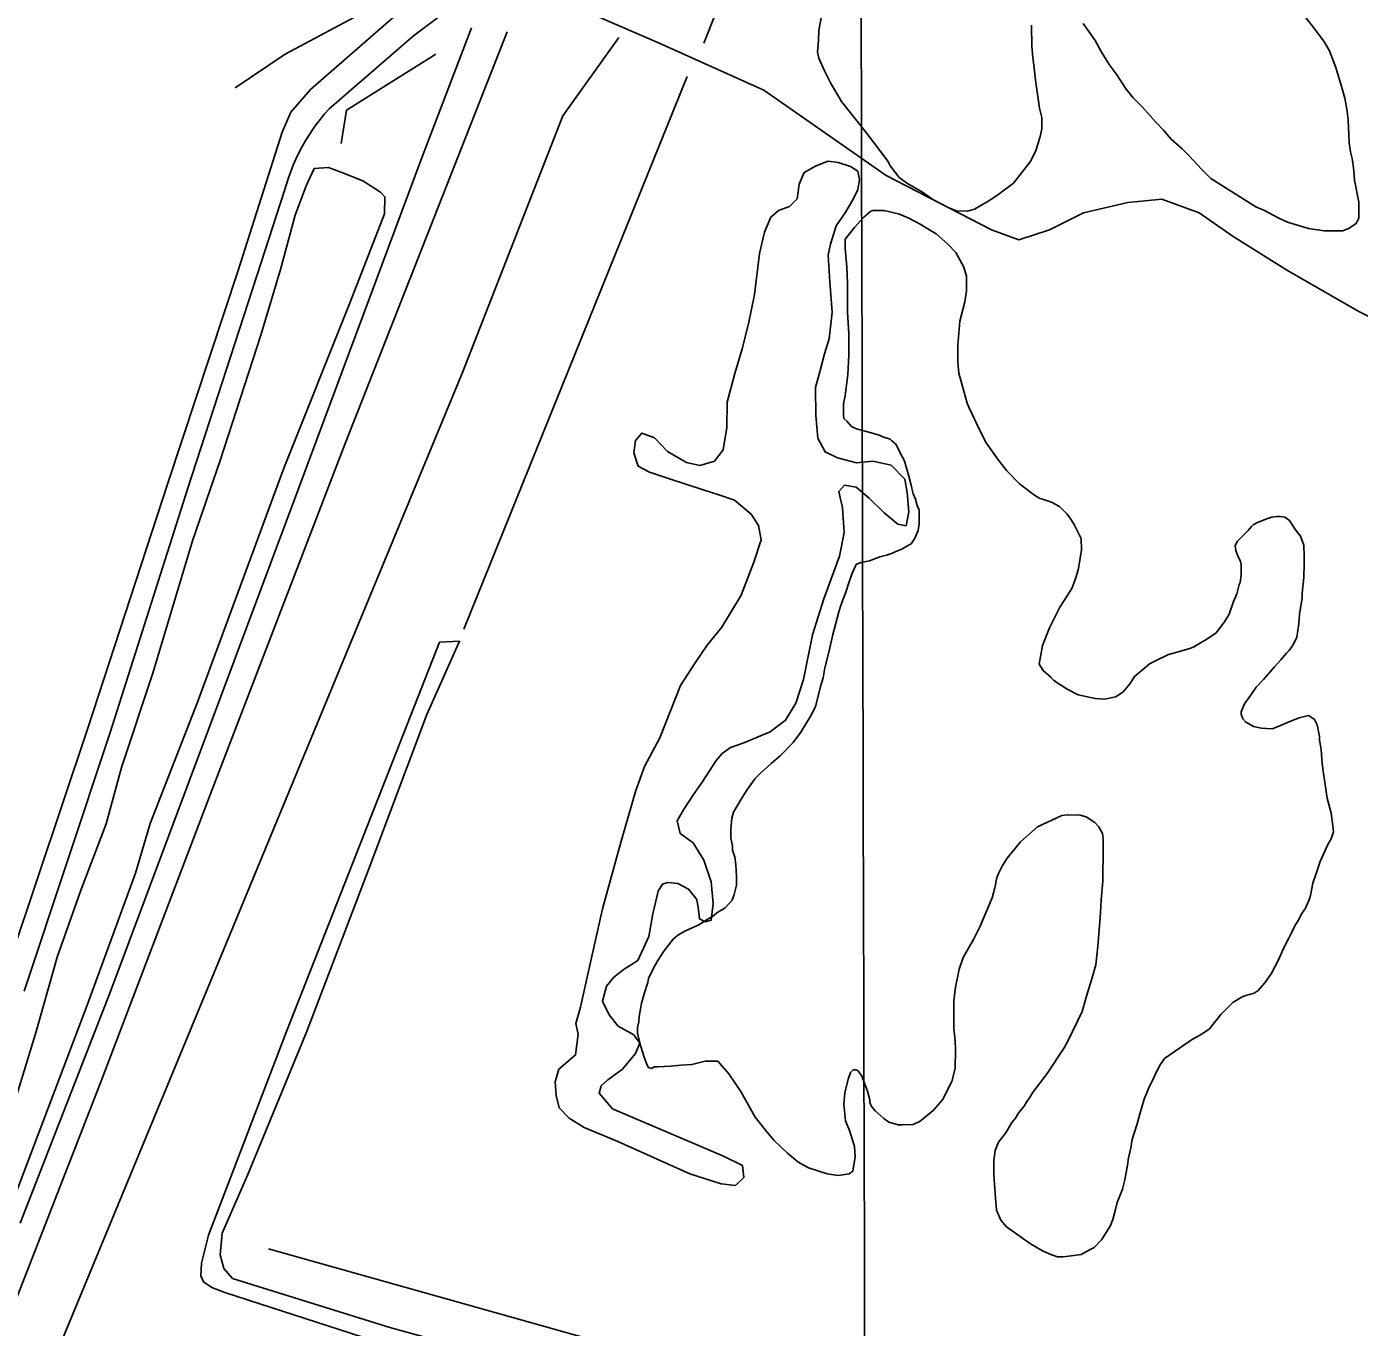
# Model space of a CAD drawing. Extents: x 3355677 to 3393573, y 612928 to 638357.
# Drawn here: x 3374759 to 3376042, y 632411 to 633662 of the extents above; entities that cross this region are included whole.
import ezdxf

# ---------------------------------------------------------------- set-up
doc = ezdxf.new("R2010")
doc.units = 0
for name, color, linetype in [('V-GRID-MAJR', 7, 'Continuous'), ('V-ROAD-CNTR', 7, 'Continuous'), ('V-SITE-VEGE', 7, 'Continuous'), ('V-TOPO-SHOR', 7, 'Continuous')]:
    doc.layers.add(name, color=color, linetype=linetype)

msp = doc.modelspace()

# ---------------------------------------------------------------- linework, layer by layer
at = {"layer": 'V-GRID-MAJR'}
msp.add_spline([(3375602.364, 618353.419), (3375586.505, 624411.208), (3375570.636, 630472.464), (3375554.767, 636533.743), (3375554.758, 636537.187)], degree=3, dxfattribs=at)
at = {"layer": 'V-ROAD-CNTR'}
msp.add_line((3375045.963, 633578.397), (3375050.208, 633583.251), dxfattribs=at)
for points in [[(3375222.5722092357, 633709.6148704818), (3375367.152706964, 633646.8965965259), (3375468.5849615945, 633601.0884815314), (3375586.377257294, 633519.2882761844), (3375687.8095119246, 633466.9361447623), (3375713.985577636, 633457.1201201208), (3375743.433651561, 633466.9361447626), (3375776.1537337, 633483.2961858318), (3375818.68984048, 633493.1122104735), (3375851.409922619, 633496.3842186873), (3375887.402012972, 633483.2961858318), (3375920.122095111, 633460.3921283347), (3375972.474226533, 633427.6720461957), (3376041.186399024, 633388.4079476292), (3376086.9945140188, 633365.503890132)], [(3375050.208, 633583.251), (3375131.5681155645, 633653.4406129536), (3375167.371153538, 633680.2928914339)], [(3375138.989, 633534.672), (3375187.1787499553, 633661.2317974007)], [(3374984.703, 633434.545), (3375007.512, 633504.6630000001), (3375009.273, 633510.866), (3375011.2430000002, 633517.008), (3375013.42, 633523.076), (3375015.804, 633529.069), (3375018.3910000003, 633534.977), (3375021.176, 633540.7930000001), (3375024.1580000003, 633546.511), (3375027.332, 633552.125), (3375030.6950000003, 633557.628), (3375034.2460000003, 633563.01), (3375037.9760000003, 633568.2710000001), (3375041.883, 633573.402), (3375045.963, 633578.397)], [(3374753.1580000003, 632511.143), (3374839.168, 632732.638), (3374934.292, 632986.318), (3375020.281, 633216.235), (3375138.989, 633534.672)], [(3374757.004, 632734.522), (3374839.504, 632983.1950000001), (3374914.381, 633218.446), (3374984.703, 633434.545)]]:
    msp.add_lwpolyline(points, dxfattribs=at)
at = {"layer": 'V-SITE-VEGE'}
for points in [[(3375726.274, 633663.626), (3375726.321, 633643.583), (3375727.4, 633632.509), (3375728.473, 633625.126), (3375730.089, 633610.886), (3375733.845, 633583.9940000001), (3375735.975, 633575.03), (3375736.002, 633563.952), (3375734.437, 633556.563), (3375730.2490000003, 633542.839), (3375724.998, 633532.278), (3375708.694, 633511.667), (3375692.369, 633499.493), (3375683.415, 633493.671), (3375671.2970000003, 633486.786), (3375664.447, 633484.66), (3375653.895, 633485.164), (3375645.9760000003, 633488.309), (3375631.185, 633496.188), (3375621.148, 633503.02), (3375606.8850000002, 633511.427), (3375598.96, 633517.213), (3375590.4930000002, 633528.27), (3375587.845, 633533.011), (3375575.146, 633549.8640000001), (3375566.679, 633560.919), (3375543.4020000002, 633590.404), (3375532.809, 633608.316), (3375526.977, 633619.908), (3375521.676, 633632.028), (3375520.0810000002, 633637.826), (3375521.109, 633648.905), (3375521.613, 633658.93), (3375525.258, 633678.982)], [(3375989.4790000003, 633671.628), (3375997.415, 633661.623), (3376007.468, 633648.461), (3376012.764, 633638.977), (3376019.132, 633623.166), (3376025.511, 633601.553), (3376027.6410000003, 633593.6460000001), (3376029.779, 633580.992), (3376030.8540000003, 633572.554), (3376031.415, 633558.312), (3376031.9620000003, 633550.403), (3376033.037, 633541.965), (3376034.6350000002, 633535.637), (3376036.245, 633524.037), (3376036.793, 633514.542), (3376041.0640000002, 633493.454), (3376041.098, 633478.155), (3376038.473, 633472.8740000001), (3376031.098, 633468.11), (3376025.828, 633465.986), (3376007.892, 633465.9450000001), (3375992.591, 633468.02), (3375983.089, 633471.161), (3375972.531, 633474.301), (3375963.555, 633478.503), (3375950.3510000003, 633485.327), (3375941.899, 633489.002), (3375898.582, 633516.33), (3375889.598, 633525.2760000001), (3375877.961, 633537.91), (3375871.088, 633544.75), (3375860.5160000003, 633554.22), (3375853.11, 633562.644), (3375845.707, 633570.539), (3375833.0130000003, 633584.754), (3375824.025, 633593.697), (3375817.148, 633602.123), (3375807.62, 633616.87), (3375800.739, 633625.822), (3375793.325, 633638.465), (3375787.4990000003, 633649.002), (3375775.8540000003, 633665.326)], [(3375601.378, 633159.573), (3375605.591, 633162.219), (3375610.332, 633164.867), (3375613.486, 633169.622), (3375617.16, 633177.542), (3375618.201, 633183.876), (3375618.168, 633197.061), (3375616.048, 633201.804), (3375614.453, 633207.604), (3375612.3310000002, 633212.8740000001), (3375610.199, 633222.3640000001), (3375608.071, 633229.743), (3375604.346, 633243.4500000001), (3375602.757, 633247.139), (3375601.167, 633249.773), (3375595.867, 633260.312), (3375591.6380000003, 633263.9940000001), (3375590.053, 633265.573), (3375583.188, 633267.666), (3375579.4930000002, 633269.241), (3375567.353, 633272.905), (3375557.85, 633275.518), (3375553.099, 633277.617), (3375548.339, 633282.883), (3375545.6950000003, 633285.514), (3375545.161, 633288.676), (3375545.134, 633299.754), (3375546.701, 633307.143), (3375549.29, 633327.7220000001), (3375550.301, 633346.186), (3375550.252, 633367.287), (3375549.15, 633387.331), (3375549.085, 633415.2880000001), (3375548.52, 633431.111), (3375546.895, 633449.0430000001), (3375546.875, 633458.009), (3375555.8170000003, 633469.107), (3375564.762, 633479.153), (3375571.605, 633484.969), (3375573.7120000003, 633485.504), (3375584.261, 633485.5260000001), (3375599.042, 633481.868), (3375608.018, 633478.198), (3375619.11, 633472.421), (3375626.505, 633467.6900000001), (3375634.429, 633462.961), (3375645.529, 633452.965), (3375653.461, 633445.074), (3375660.879, 633430.8470000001), (3375663.535, 633422.4130000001), (3375663.5700000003, 633408.169), (3375662.012, 633397.616), (3375657.307, 633379.143), (3375655.251, 633355.929), (3375655.29, 633339.5750000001), (3375656.367, 633329.028), (3375664.35, 633300.035), (3375665.944, 633296.344), (3375677.075, 633272.632), (3375682.375, 633262.095), (3375694.546, 633245.247), (3375701.954, 633235.238), (3375714.643, 633222.608), (3375728.911, 633211.563), (3375734.193, 633208.411), (3375736.833, 633207.8910000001), (3375745.279, 633204.745), (3375753.203, 633200.5430000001), (3375760.076, 633193.702), (3375763.25, 633189.49), (3375767.488, 633182.6410000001), (3375773.847, 633169.997), (3375774.398, 633158.919), (3375771.276, 633140.977), (3375768.661, 633132.004), (3375764.991, 633121.973), (3375757.6350000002, 633110.351), (3375753.428, 633104.01), (3375743.452, 633083.942), (3375736.634, 633067.046), (3375733.511, 633049.103), (3375737.218, 633042.781), (3375744.62, 633036.469), (3375747.792, 633033.309), (3375760.471, 633024.902), (3375771.0330000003, 633019.6510000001), (3375787.394, 633015.998), (3375796.362, 633015.49), (3375807.436, 633017.6240000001), (3375814.282, 633022.389), (3375821.1210000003, 633030.317), (3375825.325, 633037.186), (3375835.328, 633045.648), (3375839.538, 633049.351)], [(3375839.538, 633049.351), (3375844.281, 633051.473), (3375857.981, 633058.362), (3375866.416, 633060.492), (3375878.54, 633064.214), (3375882.2290000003, 633065.805), (3375894.8710000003, 633073.219), (3375903.825, 633079.041), (3375911.714, 633089.613), (3375916.443, 633097.006), (3375920.6350000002, 633109.149), (3375923.7830000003, 633116.5380000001), (3375925.872, 633125.514), (3375926.9220000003, 633127.626), (3375927.961, 633134.487), (3375927.936, 633145.036), (3375927.4020000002, 633147.674), (3375924.223, 633153.996), (3375922.63, 633158.211), (3375922.091, 633162.958), (3375924.1920000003, 633167.183), (3375934.717, 633177.757), (3375937.873, 633181.457), (3375939.452, 633183.0430000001), (3375943.667, 633185.162), (3375952.627, 633188.877), (3375957.37, 633190.471), (3375962.115, 633191.009), (3375965.279, 633191.015), (3375970.031, 633190.4990000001), (3375974.258, 633187.345), (3375980.08, 633178.392), (3375984.844, 633172.071), (3375988.029, 633163.64), (3375988.5810000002, 633152.564), (3375988.598, 633145.706), (3375988.1, 633132.5160000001), (3375986.554, 633117.216), (3375986.5640000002, 633112.995), (3375983.963, 633097.164), (3375983.457, 633087.667), (3375981.379, 633075.002), (3375978.2290000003, 633068.138), (3375974.022, 633062.327), (3375971.3910000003, 633059.681), (3375966.131, 633053.341), (3375959.8170000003, 633046.468), (3375949.295, 633034.311), (3375942.454, 633026.909), (3375934.568, 633015.813), (3375931.414, 633011.586), (3375927.74, 633003.136), (3375927.7460000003, 633001.027), (3375929.339, 632996.283), (3375931.983, 632993.652), (3375939.907, 632988.9230000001), (3375947.296, 632987.358), (3375957.845, 632986.854), (3375963.643, 632988.978), (3375974.71, 632993.752), (3375983.668, 632997.4670000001), (3375992.63, 632999.595), (3375998.443, 632995.917), (3376001.093, 632990.649), (3376003.2290000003, 632979.576), (3376003.237, 632975.883), (3376004.841, 632966.919), (3376005.924, 632953.208), (3376007.005, 632943.715), (3376010.753, 632919.985), (3376014.478, 632905.752), (3376016.088, 632893.623), (3376016.633, 632887.821), (3376014.536, 632880.959), (3376011.382, 632875.677), (3376004.038, 632859.309), (3375999.845, 632846.636), (3375996.702, 632838.1900000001), (3375994.619, 632826.58), (3375993.5700000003, 632823.412), (3375989.898, 632814.435), (3375986.218, 632809.154), (3375982.544, 632801.758), (3375979.914, 632798.06), (3375976.767, 632791.199), (3375973.615, 632785.387), (3375968.364, 632774.823), (3375964.165, 632765.318), (3375956.815, 632751.06), (3375950.503, 632742.604), (3375944.191, 632735.204), (3375940.505, 632732.558), (3375931.545, 632729.898), (3375928.909, 632728.837), (3375919.955, 632723.541), (3375908.376, 632711.91), (3375897.3310000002, 632698.1680000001), (3375890.484, 632693.407), (3375879.947, 632687.578), (3375877.84, 632685.9890000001), (3375854.143, 632669.582)], [(3375568.307, 632638.3200000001), (3375563.003, 632652.549), (3375559.294, 632657.817), (3375557.183, 632658.867), (3375554.545, 632658.861), (3375551.913, 632656.2170000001), (3375549.818, 632649.883), (3375546.685, 632636.687), (3375545.654, 632625.608), (3375547.274, 632609.787), (3375550.989, 632600.299), (3375555.774, 632585.012), (3375556.324, 632574.991), (3375554.2460000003, 632561.272), (3375550.559, 632558.628), (3375540.012, 632557.018), (3375529.4590000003, 632558.577), (3375511.5100000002, 632564.338), (3375501.475, 632570.115), (3375491.434, 632578.532), (3375478.216, 632591.162), (3375471.339, 632599.057), (3375460.228, 632613.275), (3375446.455, 632638.035), (3375434.81, 632654.886), (3375426.348, 632664.89), (3375424.233, 632666.996), (3375412.1, 632666.9670000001), (3375399.448, 632663.772), (3375388.898, 632663.221), (3375378.88, 632662.142), (3375366.747, 632661.587), (3375363.053, 632661.579), (3375360.949, 632659.992), (3375357.781, 632661.0380000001), (3375356.194, 632663.1460000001), (3375353.538, 632671.049), (3375350.349, 632681.066), (3375347.154, 632693.718), (3375347.142, 632699.52), (3375348.184, 632704.8), (3375348.698, 632710.0750000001), (3375350.779, 632722.74), (3375353.396, 632731.713), (3375357.062, 632742.8), (3375357.582, 632746.493), (3375362.8310000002, 632757.057), (3375366.508, 632763.921), (3375372.289, 632772.904), (3375381.231, 632784.528), (3375385.97, 632788.231), (3375393.345, 632792.471), (3375405.991, 632798.301), (3375411.258, 632801.48), (3375414.419, 632803.595), (3375418.107, 632805.715), (3375424.423, 632810.477), (3375431.274, 632814.714), (3375438.114, 632822.113), (3375440.2090000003, 632827.393), (3375442.3000000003, 632836.367), (3375442.2800000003, 632844.807), (3375441.725, 632856.411), (3375440.653, 632863.2660000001), (3375438.528, 632870.118), (3375438.517, 632874.335), (3375436.918, 632881.72), (3375436.899, 632890.16), (3375437.93, 632900.711), (3375439.498, 632906.518), (3375446.853, 632919.1950000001), (3375452.11, 632927.649), (3375459.995, 632938.745), (3375465.258, 632944.031), (3375475.787, 632953.552), (3375484.208, 632960.955), (3375496.838, 632973.645), (3375504.201, 632983.684), (3375513.134, 632998.477), (3375518.3850000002, 633007.984), (3375523.0870000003, 633027.511), (3375525.707, 633035.957), (3375527.265, 633045.458), (3375531.447, 633061.817), (3375535.103, 633077.653), (3375538.7630000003, 633091.905), (3375540.856, 633099.294), (3375542.427, 633104.571), (3375544.522, 633110.908), (3375547.143, 633117.2440000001), (3375550.809, 633128.33), (3375553.431, 633135.7220000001), (3375556.578, 633143.113), (3375557.627, 633145.228), (3375562.372, 633146.8200000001), (3375570.282, 633148.419), (3375580.294, 633152.136), (3375586.6210000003, 633153.734), (3375592.418, 633155.857), (3375595.5810000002, 633157.447), (3375601.378, 633159.573)], [(3375854.143, 632669.582), (3375849.41, 632662.715), (3375838.91, 632641.59), (3375834.715, 632630.502), (3375830.005, 632615.194), (3375827.914, 632606.75), (3375822.6750000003, 632590.9130000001), (3375822.161, 632585.109), (3375819.5500000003, 632574.025), (3375818.511, 632567.164), (3375815.906, 632552.916), (3375813.8170000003, 632543.944), (3375808.575, 632531.2710000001), (3375807.006, 632524.41), (3375804.3910000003, 632514.911), (3375802.293, 632509.101), (3375797.038, 632500.649), (3375793.36, 632495.365), (3375786.518, 632487.964), (3375783.358, 632486.3740000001), (3375773.873, 632481.076), (3375767.019, 632480.005), (3375756.471, 632478.926), (3375751.2, 632478.914), (3375744.861, 632481.009), (3375737.468, 632484.156), (3375725.319, 632491.515), (3375715.2800000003, 632498.3470000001), (3375702.0700000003, 632507.811), (3375696.782, 632514.131), (3375692.539, 632523.615), (3375691.4560000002, 632535.746), (3375689.821, 632557.897), (3375689.791, 632571.61), (3375691.347, 632581.113), (3375694.497, 632589.03), (3375701.333, 632598.013), (3375707.113, 632608.0480000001), (3375710.795, 632612.277), (3375713.947, 632617.559), (3375719.208, 632623.906), (3375721.309, 632627.6), (3375724.99, 632632.884), (3375727.091, 632636.581), (3375741.29, 632655.076), (3375757.586, 632679.908), (3375761.262, 632686.247), (3375774.912, 632714.763), (3375779.096, 632729.544), (3375784.855, 632748.547), (3375787.992, 632759.633), (3375790.063, 632777.571), (3375791.089, 632789.179), (3375792.625, 632809.756), (3375793.122, 632822.416), (3375794.663, 632840.355), (3375794.636, 632851.433), (3375795.142, 632860.929), (3375795.093, 632880.975), (3375794.554, 632886.2490000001), (3375790.847, 632892.569), (3375787.144, 632896.781), (3375778.694, 632902.037), (3375772.886, 632903.605), (3375760.754, 632904.103), (3375755.478, 632903.564), (3375731.768, 632892.431), (3375726.503, 632887.672), (3375715.45, 632878.1510000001), (3375710.191, 632871.282), (3375702.826, 632862.295), (3375698.093, 632855.426), (3375694.419, 632847.507), (3375692.846, 632843.81), (3375690.759, 632833.783), (3375688.144, 632824.28), (3375676.6040000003, 632796.8250000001), (3375670.304, 632784.15), (3375665.575, 632775.697), (3375660.322, 632766.7170000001), (3375656.654, 632755.631), (3375653.002, 632738.215), (3375651.45, 632725.024), (3375651.5130000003, 632698.65), (3375652.595, 632687.0480000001), (3375653.144, 632678.082), (3375652.6580000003, 632660.145), (3375649.523, 632647.476), (3375640.596, 632630.05), (3375631.654, 632619.478), (3375619.0160000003, 632609.427), (3375612.165, 632606.246), (3375602.144, 632605.693), (3375597.9250000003, 632605.685), (3375588.951, 632608.3), (3375584.196, 632611.982), (3375575.737, 632619.3470000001), (3375572.035, 632624.086), (3375570.443, 632627.246), (3375570.437, 632629.884), (3375568.307, 632638.3200000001)]]:
    msp.add_lwpolyline(points, dxfattribs=at)
at = {"layer": 'V-TOPO-SHOR'}
for p, q in [((3375065.894, 633261.299), (3375221.5718625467, 633657.206828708)), ((3375394.7520812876, 633614.2473946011), (3375179.954910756, 633082.6243975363))]:
    msp.add_line(p, q, dxfattribs=at)
for points in [[(3375683.385779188, 634274.748693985), (3375663.248544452, 634269.3787647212), (3375631.028968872, 634199.5696842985), (3375410.8618690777, 633646.4669701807)], [(3374959.7878109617, 633603.5075360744), (3375008.1171743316, 633635.727111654), (3375088.6661132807, 633678.6865457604), (3375153.10526444, 633737.7557676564), (3375158.4751937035, 633759.2354847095), (3375163.845122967, 633796.8249895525), (3375153.10526444, 633834.4144943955), (3375131.625547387, 633920.333362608), (3375051.0766084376, 634119.0207453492)], [(3375032.559, 633601.971), (3375157.1327113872, 633710.9061213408), (3375189.352286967, 633743.1256969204), (3375189.352286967, 633775.3452725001)], [(3374791.9775214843, 632395.2734518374), (3375178.6124284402, 633329.641143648), (3375275.271155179, 633576.6578897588), (3375328.970447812, 633651.8368994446)], [(3375153.10526444, 633635.727111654), (3375067.1863962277, 633582.0278190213), (3375061.8164669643, 633549.8082434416)], [(3373807.552, 632715.0750000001), (3373925.951, 632675.1510000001), (3374171.551, 632596.473), (3374440.9080000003, 632509.044), (3374621.3740000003, 632450.504), (3374630.565, 632448.9940000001), (3374638.984, 632450.545), (3374642.8000000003, 632457.061), (3374651.182, 632473.546), (3374719.9620000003, 632695.383), (3374818.059, 632987.356), (3374895.23, 633222.997), (3374962.9020000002, 633427.607), (3375005.089, 633560.942), (3375013.467, 633580.105), (3375032.559, 633601.971)], [(3374745.409, 632620.019), (3374768.588, 632695.498), (3374788.7120000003, 632767.1410000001), (3374811.151, 632830.748), (3374835.8850000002, 632895.51), (3374850.6920000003, 632949.528), (3374880.7260000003, 633040.338), (3374918.714, 633167.537), (3374945.3340000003, 633244.937), (3374984.488, 633365.632), (3375003.483, 633428.85), (3375017.526, 633480.951), (3375028.18, 633509.307), (3375035.801, 633525.79), (3375049.582, 633526.969), (3375062.609, 633522.023), (3375082.919, 633514.03), (3375099.793, 633502.9670000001), (3375104.0130000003, 633498.764), (3375103.669, 633482.3), (3375070.557, 633397.229), (3375006.611, 633237.4230000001), (3374923.673, 633012.4890000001), (3374878, 632895.608), (3374863.947, 632848.1)], [(3375422.6520000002, 632956.3250000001), (3375409.301, 632935.618), (3375400.904, 632923.729), (3375391.3680000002, 632908.774), (3375385.265, 632898.424), (3375387.975, 632886.179), (3375400.631, 632877.018), (3375411.007, 632860.579), (3375417.947, 632839.5380000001), (3375419.909, 632818.867), (3375418.0330000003, 632802.782), (3375412.295, 632801.238), (3375406.544, 632803.905), (3375405.758, 632812.709), (3375404.203, 632822.66), (3375396.14, 632832.595), (3375385.79, 632837.93), (3375376.215, 632839.056), (3375371.2430000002, 632837.514), (3375367.046, 632830.613), (3375361.738, 632808.777), (3375357.9590000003, 632786.9450000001), (3375347.293, 632763.948), (3375334.2970000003, 632755.4940000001), (3375324.36, 632747.814), (3375317.1040000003, 632739.3740000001), (3375313.311, 632724.817), (3375319.848, 632711.812), (3375328.298, 632700.73), (3375343.631, 632692.344), (3375349.395, 632684.316), (3375345.2060000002, 632674.352), (3375332.605, 632659.39), (3375318.464, 632649.02), (3375311.969, 632643.262), (3375310.071, 632636.366), (3375323.125, 632621.082), (3375429.668, 632575.77), (3375448.065, 632566.623), (3375449.2430000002, 632555.14), (3375441.219, 632547.464), (3375427.432, 632548.963), (3375397.545, 632558.8470000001), (3375328.173, 632589.698), (3375295.6, 632603.405), (3375281.411, 632612.179), (3375271.816, 632622.11), (3375268.7260000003, 632633.9720000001), (3375267.929, 632647.37), (3375271.347, 632659.246), (3375277.844, 632665.005), (3375287.395, 632673.068), (3375290.029, 632692.983), (3375287.7090000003, 632703.3150000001), (3375292.2660000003, 632719.023), (3375297.949, 632745.072), (3375313.485, 632813.643), (3375331.327, 632878.7710000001), (3375345.38, 632927.428), (3375353.7490000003, 632950.421), (3375368.617, 632978.0210000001), (3375388.409, 633028.605), (3375402.524, 633050.461), (3375413.968, 633067.335), (3375428.095, 633084.5970000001), (3375446.7830000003, 633115.27), (3375458.961, 633147.078), (3375466.186, 633168.535), (3375463.472, 633182.311), (3375456.556, 633193.397), (3375440.4450000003, 633206.761), (3375426.2660000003, 633211.704), (3375409.407, 633217.025), (3375378.755, 633226.909), (3375358.447, 633233.753), (3375347.713, 633239.471), (3375343.472, 633252.478), (3375344.975, 633264.35), (3375351.0840000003, 633271.256), (3375363.348, 633266.691), (3375376.012, 633253.703), (3375394.0330000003, 633243.024), (3375407.056, 633239.993), (3375421.214, 633244.237), (3375429.611, 633255.36), (3375433.006, 633276.808), (3375433.3340000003, 633300.93), (3375440.543, 633328.512), (3375447.762, 633352.269), (3375453.83, 633376.403), (3375459.507, 633404.7490000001), (3375464.394, 633444.1950000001), (3375469.323, 633464.4990000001), (3375475.414, 633479.063), (3375482.674, 633485.588), (3375493.3850000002, 633489.442), (3375500.643, 633496.733), (3375502.524, 633510.905), (3375507.4760000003, 633522.017), (3375518.18, 633528.17), (3375530.038, 633532.792)], [(3375530.038, 633532.792), (3375539.9960000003, 633531.665), (3375551.8740000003, 633527.8640000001), (3375559.159, 633523.287), (3375560.7090000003, 633515.251), (3375559.202, 633505.676), (3375554.248, 633495.711), (3375547.002, 633483.058), (3375538.224, 633470.787), (3375532.906, 633453.162), (3375530.632, 633442.436), (3375532.2260000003, 633416.787), (3375534.2060000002, 633387.693), (3375531.5870000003, 633362.036), (3375527.026, 633347.477), (3375522.8540000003, 633331.385), (3375518.295, 633315.294), (3375518.742, 633288.111), (3375520.708, 633266.294), (3375527.63, 633253.291), (3375539.512, 633247.577), (3375557.901, 633242.6410000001), (3375573.595, 633244.21), (3375591.216, 633240.4230000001), (3375604.264, 633227.052), (3375606.593, 633214.041), (3375608.165, 633195.667), (3375605.517, 633182.26), (3375597.475, 633183.774), (3375584.431, 633194.462), (3375569.849, 633208.596), (3375557.574, 633219.286), (3375546.082, 633221.174), (3375540.735, 633215.036), (3375544.219, 633199.3470000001), (3375545.806, 633175.612), (3375541.2630000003, 633153.013), (3375526.428, 633112.012), (3375515.4050000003, 633077.145), (3375506.701, 633034.241), (3375499.478, 633011.635), (3375489.5640000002, 632995.1510000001), (3375474.656, 632984.012), (3375449.413, 632973.231), (3375436.406, 632968.99), (3375428.38, 632963.229), (3375422.6520000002, 632956.3250000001)], [(3374741.642, 632419.556), (3374748.132, 632435.486), (3374829.575, 632644.72), (3374937.646, 632928.292), (3375065.894, 633261.299)], [(3375896.184, 632169.107), (3375660.951, 632234.792), (3375360.183, 632326.743), (3375093.542, 632398.1), (3374949.856, 632444.474), (3374937.595, 632449.422), (3374929.54, 632454.764), (3374926.847, 632460.5), (3374927.5840000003, 632472.753), (3374934.414, 632499.5700000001), (3375009.379, 632695.774), (3375080.173, 632875.888), (3375156.676, 633070.179)], [(3375901.073, 632185.787), (3375671.5840000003, 632250.721), (3375427.145, 632323.278), (3375108.775, 632410.975), (3374957.434, 632458.098), (3374948.988, 632467.65), (3374945.5130000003, 632480.659), (3374947.376, 632501.72), (3374972.132, 632558.061), (3375028.524, 632695.053), (3375088.651, 632852.17), (3375144.203, 633000.47), (3375175.816, 633070.99), (3375156.676, 633070.179)], [(3374863.947, 632848.1), (3374817.5330000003, 632720.881), (3374748.2800000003, 632538.093)], [(3374992.0073865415, 632486.5622493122), (3376538.5470143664, 632051.5979789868), (3377172.1986674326, 631847.540666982), (3377263.4874649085, 631820.6910206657), (3377306.446899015, 631831.4308791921), (3377413.8454842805, 632003.2686156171), (3377424.5853428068, 632046.2280497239)]]:
    msp.add_lwpolyline(points, dxfattribs=at)

doc.saveas('drawing.dxf')
